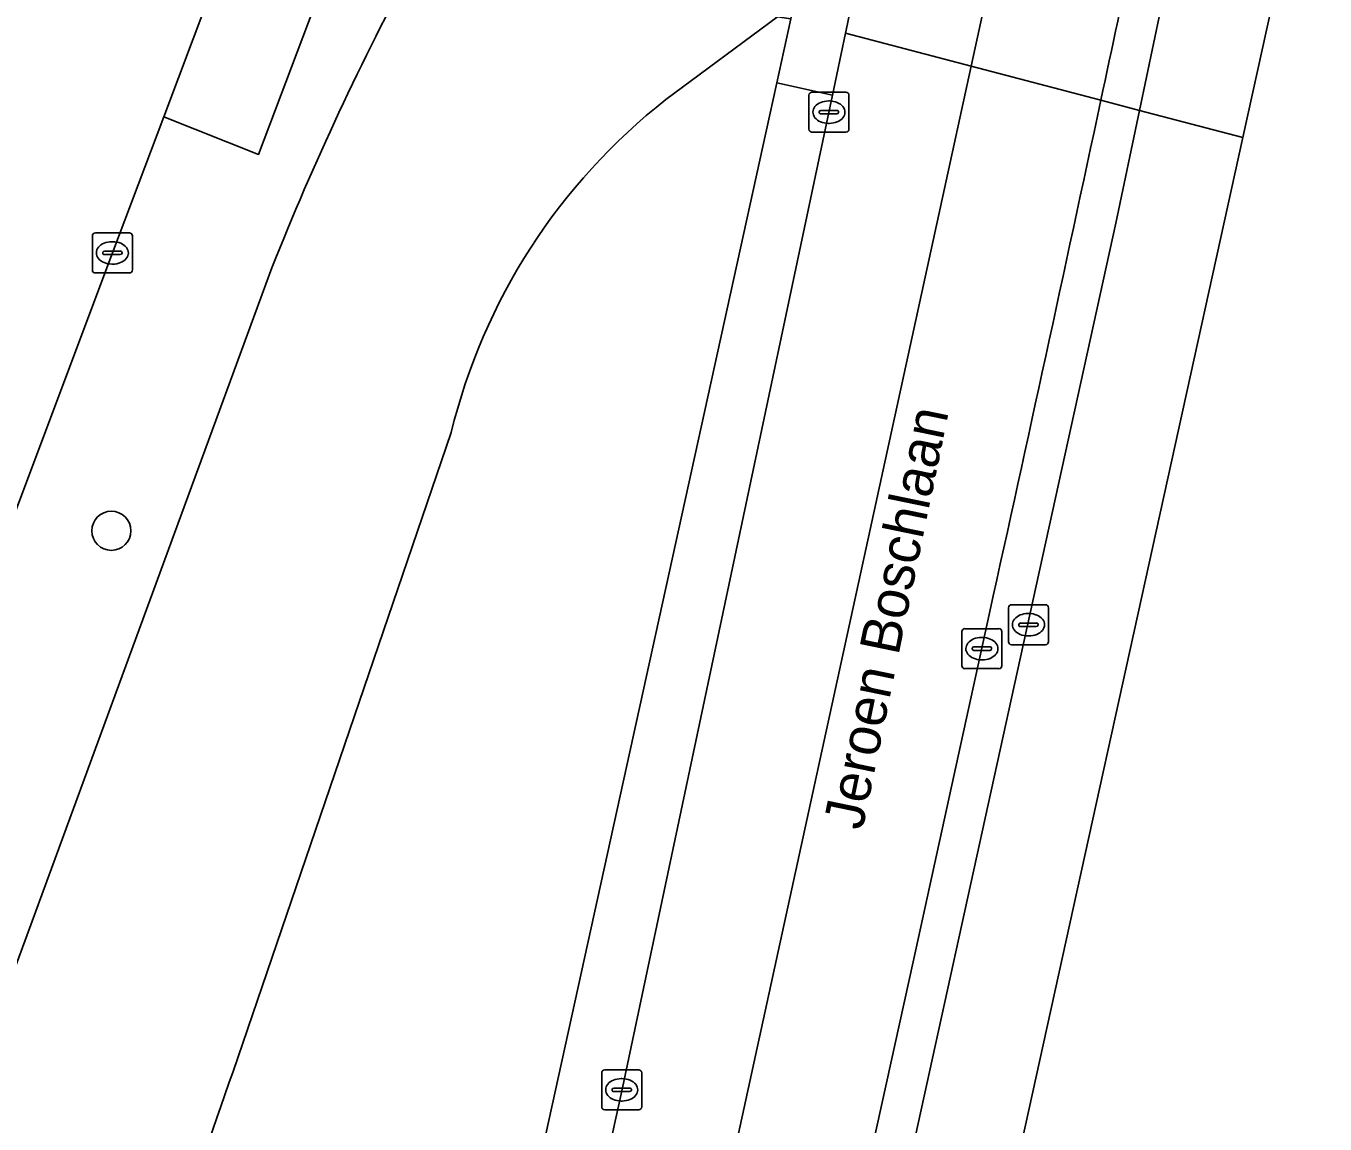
# Model space of a CAD drawing. Extents: x 162172 to 163187, y 382874 to 383685.
# Drawn here: x 163131.97 to 163164.45, y 383008.17 to 383035.63 of the extents above; entities that cross this region are included whole.
import ezdxf

# ---------------------------------------------------------------- set-up
doc = ezdxf.new("R2010")
doc.units = 0
for name, color, linetype in [('IMGEO_Berm_gesloten', 7, 'Continuous'), ('IMGEO_Berm_groen', 7, 'Continuous'), ('IMGEO_Berm_open', 7, 'Continuous'), ('IMGEO_Boom', 7, 'Continuous'), ('IMGEO_Kolk', 7, 'Continuous'), ('IMGEO_Openbare_ruimte_label', 7, 'Continuous'), ('IMGEO_Rijbaan_lokaal_gesloten', 7, 'Continuous'), ('IMGEO_Rijbaan_regionaal_gesloten', 7, 'Continuous'), ('IMGEO_Voetpad_open', 7, 'Continuous')]:
    doc.layers.add(name, color=color, linetype=linetype)

msp = doc.modelspace()

# ---------------------------------------------------------------- linework, layer by layer
at = {"layer": 'IMGEO_Berm_gesloten'}
for points in [[(163158.847, 383033.776), (163159.814, 383033.521), (163160.867, 383038.533), (163161.74, 383042.782)], [(163159.814, 383033.521), (163158.847, 383033.776)], [(163156.069, 383020.988), (163154.151, 383012.232), (163151.454, 382999.976), (163149.255, 382989.968), (163147.31, 382981.165), (163144.827, 382969.851), (163140.973, 382952.343), (163136.681, 382932.889), (163132.729, 382915.039), (163130.06, 382902.945), (163129.875, 382902.107), (163130.862, 382901.889), (163131.045, 382902.718), (163135.01, 382920.742), (163140.367, 382944.826), (163145.001, 382965.971), (163149.595, 382986.838), (163156.838, 383019.849), (163159.222, 383030.703), (163159.814, 383033.521)]]:
    msp.add_lwpolyline(points, dxfattribs=at)
for centre, radius, start, end in [((161221.601, 383447.114), 1980.851, 347.955769, 348.189495), ((161354.727, 383418.998), 1844.788, 347.540565, 347.947001)]:
    msp.add_arc(centre, radius, start, end, dxfattribs=at)
at = {"layer": 'IMGEO_Berm_groen'}
for points in [[(163142.501, 383044.918), (163137.777, 383032.423), (163135.415, 383033.359), (163134.125, 383029.959), (163130.174, 383019.451), (163129.662, 383018.485), (163128.915, 383017.105), (163127.523, 383014.531), (163127.123, 383013.779), (163126.316, 383012.264), (163125.474, 383010.089), (163124.351, 383007.183), (163121.897, 383000.656), (163120.735, 382997.497), (163120.127, 382995.283), (163117.88, 382989.013)], [(163147.971, 383033.794), (163150.756, 383035.866), (163141.689, 383037.253)], [(163150.561, 383033.379), (163150.743, 383034.209), (163151.096, 383035.814), (163150.756, 383035.866), (163147.971, 383033.794)], [(163127.76, 382951.334), (163132.311, 382950.327), (163150.561, 383033.379)], [(163130.709, 383009.426), (163138.112, 383029.587)], [(163138.112, 383029.587), (163130.709, 383009.426)], [(163142.599, 383025.464), (163137.146, 383009.486)], [(163137.146, 383009.486), (163142.599, 383025.464)]]:
    msp.add_lwpolyline(points, dxfattribs=at)
msp.add_lwpolyline([(163144.883, 383000), (163146.857, 383008.965), (163152.139, 383033.902), (163150.743, 383034.209), (163150.561, 383033.379), (163132.311, 382950.327), (163133.84, 382949.988), (163134.631, 382953.616), (163135.247, 382956.514), (163135.282, 382956.678), (163137.436, 382966.222), (163142.077, 382987.26)], close=True, dxfattribs=at)
for centre, radius, start, end in [((163208.22, 383001.542), 75.51, 151.77482, 158.19712), ((163208.22, 383001.542), 75.51, 151.77482, 158.19712), ((163157.287, 383021.889), 15.117, 128.0444, 166.3198), ((163157.287, 383021.889), 15.117, 128.0444, 166.3198), ((163191.568, 382989.56), 57.955, 159.89074, 169.62253), ((163191.568, 382989.56), 57.955, 159.89074, 169.62253)]:
    msp.add_arc(centre, radius, start, end, dxfattribs=at)
at = {"layer": 'IMGEO_Berm_open'}
msp.add_lwpolyline([(163154.313, 383044.408), (163152.973, 383044.701), (163151.096, 383035.814), (163150.743, 383034.209), (163152.139, 383033.902), (163152.461, 383035.455), (163152.476, 383035.529)], close=True, dxfattribs=at)
at = {"layer": 'IMGEO_Boom'}
msp.add_circle((163134.101, 383023.01), 0.489, dxfattribs=at)
at = {"layer": 'IMGEO_Kolk'}
for p, q in [((163151.545, 383033.053), (163151.545, 383033.905)), ((163151.62, 383033.979), (163152.472, 383033.979)), ((163152.546, 383033.905), (163152.546, 383033.053)), ((163152.033, 383033.759), (163152.058, 383033.759)), ((163151.804, 383033.473), (163151.804, 383033.485)), ((163152.242, 383033.436), (163151.844, 383033.436)), ((163151.847, 383033.522), (163152.245, 383033.522)), ((163152.288, 383033.485), (163152.288, 383033.473)), ((163152.472, 383032.979), (163151.62, 383032.979)), ((163152.056, 383033.199), (163152.031, 383033.199)), ((163133.625, 383029.533), (163133.625, 383030.385)), ((163133.7, 383030.459), (163134.552, 383030.459)), ((163134.626, 383030.385), (163134.626, 383029.533)), ((163133.927, 383030.002), (163134.325, 383030.002)), ((163134.113, 383030.239), (163134.138, 383030.239)), ((163133.884, 383029.953), (163133.884, 383029.965)), ((163134.322, 383029.916), (163133.924, 383029.916)), ((163134.136, 383029.679), (163134.111, 383029.679)), ((163134.368, 383029.965), (163134.368, 383029.953)), ((163134.552, 383029.459), (163133.7, 383029.459)), ((163156.536, 383020.235), (163156.536, 383021.087)), ((163156.611, 383021.161), (163157.463, 383021.161)), ((163157.024, 383020.941), (163157.049, 383020.941)), ((163157.537, 383021.087), (163157.537, 383020.235)), ((163155.446, 383020.562), (163156.298, 383020.562)), ((163156.795, 383020.655), (163156.795, 383020.667)), ((163157.233, 383020.618), (163156.835, 383020.618)), ((163156.838, 383020.704), (163157.236, 383020.704)), ((163157.279, 383020.667), (163157.279, 383020.655)), ((163155.371, 383019.636), (163155.371, 383020.488)), ((163155.859, 383020.342), (163155.884, 383020.342)), ((163156.372, 383020.488), (163156.372, 383019.636)), ((163157.047, 383020.381), (163157.022, 383020.381)), ((163155.63, 383020.056), (163155.63, 383020.068)), ((163156.068, 383020.019), (163155.67, 383020.019)), ((163155.673, 383020.105), (163156.071, 383020.105)), ((163156.114, 383020.068), (163156.114, 383020.056)), ((163157.463, 383020.161), (163156.611, 383020.161)), ((163155.882, 383019.782), (163155.857, 383019.782)), ((163156.298, 383019.562), (163155.446, 383019.562)), ((163146.438, 383009.529), (163147.29, 383009.529)), ((163146.363, 383008.603), (163146.363, 383009.455)), ((163146.851, 383009.309), (163146.876, 383009.309)), ((163147.364, 383009.455), (163147.364, 383008.603)), ((163146.622, 383009.023), (163146.622, 383009.035)), ((163147.06, 383008.986), (163146.662, 383008.986)), ((163146.665, 383009.072), (163147.063, 383009.072)), ((163147.106, 383009.035), (163147.106, 383009.023)), ((163146.874, 383008.749), (163146.849, 383008.749)), ((163147.29, 383008.529), (163146.438, 383008.529))]:
    msp.add_line(p, q, dxfattribs=at)
for points in [[(163151.545, 383033.053), (163151.545, 383033.905)], [(163151.62, 383033.979), (163152.472, 383033.979)], [(163152.546, 383033.905), (163152.546, 383033.053)], [(163152.472, 383032.979), (163151.62, 383032.979)], [(163133.625, 383029.533), (163133.625, 383030.385)], [(163133.7, 383030.459), (163134.552, 383030.459)], [(163134.626, 383030.385), (163134.626, 383029.533)], [(163134.552, 383029.459), (163133.7, 383029.459)], [(163156.536, 383020.235), (163156.536, 383021.087)], [(163156.611, 383021.161), (163157.463, 383021.161)], [(163157.537, 383021.087), (163157.537, 383020.235)], [(163155.446, 383020.562), (163156.298, 383020.562)], [(163155.371, 383019.636), (163155.371, 383020.488)], [(163156.372, 383020.488), (163156.372, 383019.636)], [(163157.463, 383020.161), (163156.611, 383020.161)], [(163156.298, 383019.562), (163155.446, 383019.562)], [(163146.438, 383009.529), (163147.29, 383009.529)], [(163146.363, 383008.603), (163146.363, 383009.455)], [(163147.364, 383009.455), (163147.364, 383008.603)], [(163147.29, 383008.529), (163146.438, 383008.529)]]:
    msp.add_lwpolyline(points, dxfattribs=at)
for centre, radius, start, end in [((163151.622, 383033.903), 0.0765, 91.552, 178.448), ((163151.622, 383033.903), 0.0765, 91.552, 178.448), ((163152.47, 383033.903), 0.0765, 1.552, 88.448), ((163152.47, 383033.903), 0.0765, 1.552, 88.448), ((163151.844, 383033.482), 0.0403, 85.8775, 175.7526), ((163151.841, 383033.472), 0.0366, 178.938, 274.7102), ((163152.245, 383033.479), 0.043, 264.8664, 352.4533), ((163152.249, 383033.484), 0.0386, 1.7309, 96.639), ((163151.622, 383033.055), 0.0765, 181.552, 268.448), ((163151.622, 383033.055), 0.0765, 181.552, 268.448), ((163152.47, 383033.055), 0.0765, 271.552, 358.448), ((163152.47, 383033.055), 0.0765, 271.552, 358.448), ((163133.702, 383030.383), 0.0765, 91.552, 178.448), ((163133.702, 383030.383), 0.0765, 91.552, 178.448), ((163134.55, 383030.383), 0.0765, 1.552, 88.448), ((163134.55, 383030.383), 0.0765, 1.552, 88.448), ((163133.924, 383029.962), 0.0403, 85.8775, 175.7526), ((163134.329, 383029.964), 0.0386, 1.7309, 96.639), ((163133.921, 383029.952), 0.0366, 178.938, 274.7102), ((163134.325, 383029.959), 0.043, 264.8664, 352.4533), ((163133.702, 383029.535), 0.0765, 181.552, 268.448), ((163133.702, 383029.535), 0.0765, 181.552, 268.448), ((163134.55, 383029.535), 0.0765, 271.552, 358.448), ((163134.55, 383029.535), 0.0765, 271.552, 358.448), ((163156.613, 383021.085), 0.0765, 91.552, 178.448), ((163156.613, 383021.085), 0.0765, 91.552, 178.448), ((163157.461, 383021.085), 0.0765, 1.552, 88.448), ((163157.461, 383021.085), 0.0765, 1.552, 88.448), ((163155.448, 383020.486), 0.0765, 91.552, 178.448), ((163155.448, 383020.486), 0.0765, 91.552, 178.448), ((163156.296, 383020.486), 0.0765, 1.552, 88.448), ((163156.296, 383020.486), 0.0765, 1.552, 88.448), ((163156.835, 383020.664), 0.0403, 85.8775, 175.7526), ((163156.832, 383020.654), 0.0366, 178.938, 274.7102), ((163157.236, 383020.661), 0.043, 264.8664, 352.4533), ((163157.24, 383020.666), 0.0386, 1.7309, 96.639), ((163156.613, 383020.237), 0.0765, 181.552, 268.448), ((163156.613, 383020.237), 0.0765, 181.552, 268.448), ((163157.461, 383020.237), 0.0765, 271.552, 358.448), ((163157.461, 383020.237), 0.0765, 271.552, 358.448), ((163155.67, 383020.065), 0.0403, 85.8775, 175.7526), ((163155.667, 383020.055), 0.0366, 178.938, 274.7102), ((163156.071, 383020.062), 0.043, 264.8664, 352.4533), ((163156.075, 383020.067), 0.0386, 1.7309, 96.639), ((163155.448, 383019.638), 0.0765, 181.552, 268.448), ((163155.448, 383019.638), 0.0765, 181.552, 268.448), ((163156.296, 383019.638), 0.0765, 271.552, 358.448), ((163156.296, 383019.638), 0.0765, 271.552, 358.448), ((163146.44, 383009.453), 0.0765, 91.552, 178.448), ((163146.44, 383009.453), 0.0765, 91.552, 178.448), ((163147.288, 383009.453), 0.0765, 1.552, 88.448), ((163147.288, 383009.453), 0.0765, 1.552, 88.448), ((163146.662, 383009.032), 0.0403, 85.8775, 175.7526), ((163146.659, 383009.022), 0.0366, 178.938, 274.7102), ((163147.063, 383009.029), 0.043, 264.8664, 352.4533), ((163147.067, 383009.034), 0.0386, 1.7309, 96.639), ((163146.44, 383008.605), 0.0765, 181.552, 268.448), ((163146.44, 383008.605), 0.0765, 181.552, 268.448), ((163147.288, 383008.605), 0.0765, 271.552, 358.448), ((163147.288, 383008.605), 0.0765, 271.552, 358.448)]:
    msp.add_arc(centre, radius, start, end, dxfattribs=at)
for centre, major_axis, ratio, start_param, end_param in [((163152.032, 383033.479), (-0.387, 0.002), 0.722429, 4.712389, 7.853982), ((163152.057, 383033.479), (-0.39, 0.002), 0.717154, 1.570796, 4.712389), ((163134.112, 383029.959), (-0.387, 0.002), 0.722429, 4.712389, 7.853982), ((163134.137, 383029.959), (-0.39, 0.002), 0.717154, 1.570796, 4.712389), ((163157.023, 383020.661), (-0.387, 0.002), 0.722429, 4.712389, 7.853982), ((163157.048, 383020.661), (-0.39, 0.002), 0.717154, 1.570796, 4.712389), ((163155.858, 383020.062), (-0.387, 0.002), 0.722429, 4.712389, 7.853982), ((163155.883, 383020.062), (-0.39, 0.002), 0.717154, 1.570796, 4.712389), ((163146.85, 383009.029), (-0.387, 0.002), 0.722429, 4.712389, 7.853982), ((163146.875, 383009.029), (-0.39, 0.002), 0.717154, 1.570796, 4.712389)]:
    msp.add_ellipse(centre, major_axis=major_axis, ratio=ratio, start_param=start_param, end_param=end_param, dxfattribs=at)
at = {"layer": 'IMGEO_Rijbaan_lokaal_gesloten'}
msp.add_lwpolyline([(163117.88, 382989.013), (163120.127, 382995.283), (163120.735, 382997.497), (163121.897, 383000.656), (163124.351, 383007.183), (163125.474, 383010.089), (163126.316, 383012.264), (163127.123, 383013.779), (163127.523, 383014.531), (163128.915, 383017.105), (163129.662, 383018.485), (163130.174, 383019.451), (163134.125, 383029.959), (163135.415, 383033.359), (163140.16, 383045.987), (163129.144, 383045.377)], dxfattribs=at)
at = {"layer": 'IMGEO_Rijbaan_regionaal_gesloten'}
for points in [[(163157.578, 383043.693), (163154.313, 383044.408), (163152.476, 383035.529), (163152.461, 383035.455), (163155.601, 383034.629)], [(163162.396, 383032.842), (163164.453, 383042.189), (163161.898, 383042.748), (163161.74, 383042.782), (163160.867, 383038.533), (163159.814, 383033.521)], [(163132.054, 382901.625), (163148.675, 382970.495), (163162.396, 383032.842), (163159.814, 383033.521), (163159.222, 383030.703), (163156.838, 383019.849), (163149.595, 382986.838), (163145.001, 382965.971), (163140.367, 382944.826), (163135.01, 382920.742), (163131.045, 382902.718), (163130.862, 382901.889)]]:
    msp.add_lwpolyline(points, close=True, dxfattribs=at)
for points in [[(163160.517, 383041.682), (163160.79, 383042.99), (163157.578, 383043.693), (163155.601, 383034.629), (163158.847, 383033.776)], [(163155.601, 383034.629), (163152.461, 383035.455), (163152.139, 383033.902), (163146.857, 383008.965), (163144.883, 383000), (163142.077, 382987.26), (163137.436, 382966.222), (163135.282, 382956.678), (163135.247, 382956.514), (163134.631, 382953.616), (163133.84, 382949.988), (163131.91, 382941.141), (163131.203, 382937.923), (163129.193, 382928.59), (163128.465, 382925.363), (163127.151, 382919.319)], [(163125.348, 382914.002), (163124.352, 382911.484), (163123.955, 382910.513), (163122.46, 382903.745), (163126.849, 382902.775), (163155.601, 383034.629)], [(163158.847, 383033.776), (163155.601, 383034.629), (163126.849, 382902.775), (163129.875, 382902.107), (163130.06, 382902.945), (163132.729, 382915.039), (163136.681, 382932.889), (163140.973, 382952.343), (163144.827, 382969.851), (163147.31, 382981.165), (163149.255, 382989.968), (163151.454, 382999.976), (163154.151, 383012.232), (163156.069, 383020.988)]]:
    msp.add_lwpolyline(points, dxfattribs=at)
for centre, radius, start, end in [((161221.601, 383447.114), 1980.851, 347.955769, 348.189495), ((161354.727, 383418.998), 1844.788, 347.540565, 347.947001)]:
    msp.add_arc(centre, radius, start, end, dxfattribs=at)
at = {"layer": 'IMGEO_Voetpad_open'}
msp.add_lwpolyline([(163140.16, 383045.987), (163135.415, 383033.359), (163137.777, 383032.423), (163142.501, 383044.918)], dxfattribs=at)

# ---------------------------------------------------------------- texts
at = {"layer": 'IMGEO_Openbare_ruimte_label'}
msp.add_text('Jeroen Boschlaan', height=1, rotation=78.3416, dxfattribs=at).set_placement((163152.881, 383015.5))

doc.saveas('drawing.dxf')
